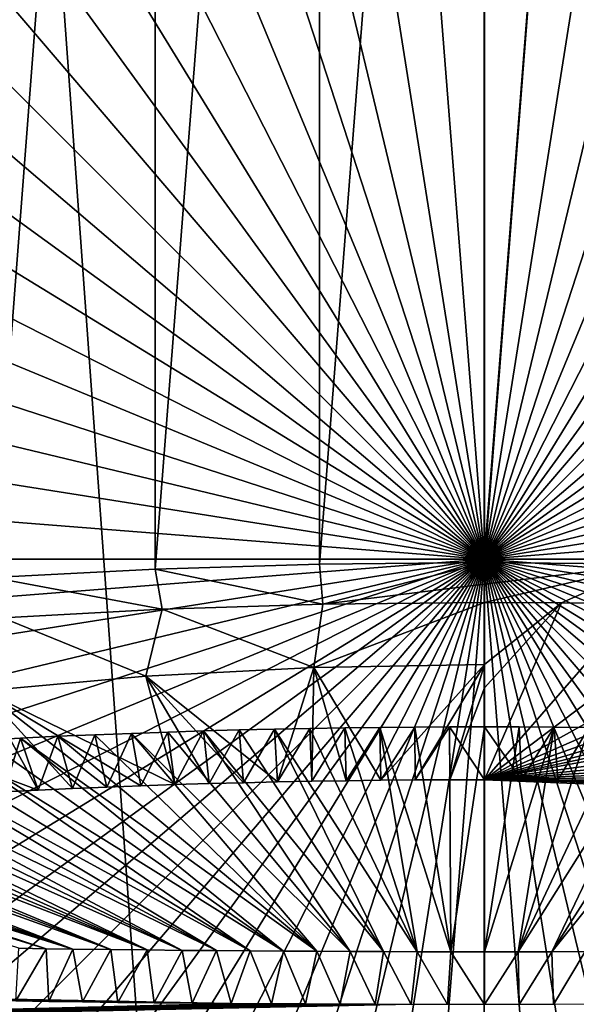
# Model space of a CAD drawing. Header units: millimetres. Extents: x -24 to 24, y 0 to 188.
# Tile 360 of 460: x -0.84 to 0.17, y 156.39 to 158.18. Entities that reach past the tile are written whole.
import ezdxf

# ---------------------------------------------------------------- set-up
doc = ezdxf.new("R2010")
doc.units = ezdxf.units.MM
doc.header["$LTSCALE"] = 58.620611
for name, color, linetype in [('135', 7, 'CONTINUOUS'), ('136', 7, 'CONTINUOUS'), ('169', 7, 'CONTINUOUS'), ('173', 7, 'CONTINUOUS'), ('402', 7, 'CONTINUOUS'), ('500', 7, 'CONTINUOUS'), ('501', 7, 'CONTINUOUS'), ('502', 7, 'CONTINUOUS'), ('503', 7, 'CONTINUOUS'), ('505', 7, 'CONTINUOUS'), ('512', 7, 'CONTINUOUS'), ('513', 7, 'CONTINUOUS'), ('75', 7, 'CONTINUOUS'), ('76', 7, 'CONTINUOUS')]:
    doc.layers.add(name, color=color, linetype=linetype)

msp = doc.modelspace()

# ---------------------------------------------------------------- linework, layer by layer
at = {"layer": '135', "color": 7, "linetype": 'CONTINUOUS'}
for points in [[(-0.2398, 160.2467, 24.1559), (-0.4781, 160.2185, 24.1559), (0, 157.2, 24.25), (-0.2398, 160.2467, 24.1559)], [(0, 158.7288, 24.2265), (-0.2398, 160.2467, 24.1559), (0, 157.2, 24.25), (0, 158.7288, 24.2265)], [(-0.4781, 160.2185, 24.1559), (-0.7134, 160.1717, 24.1559), (0, 157.2, 24.25), (-0.4781, 160.2185, 24.1559)], [(-0.7134, 160.1717, 24.1559), (-0.9444, 160.1066, 24.1559), (0, 157.2, 24.25), (-0.7134, 160.1717, 24.1559)], [(-0.9444, 160.1066, 24.1559), (-1.1695, 160.0235, 24.1559), (0, 157.2, 24.25), (-0.9444, 160.1066, 24.1559)], [(-1.1695, 160.0235, 24.1559), (-1.3875, 159.9231, 24.1559), (0, 157.2, 24.25), (-1.1695, 160.0235, 24.1559)], [(-1.3875, 159.9231, 24.1559), (-1.5968, 159.8058, 24.1559), (0, 157.2, 24.25), (-1.3875, 159.9231, 24.1559)], [(-1.5968, 159.8058, 24.1559), (-1.7964, 159.6725, 24.1559), (0, 157.2, 24.25), (-1.5968, 159.8058, 24.1559)], [(-1.7964, 159.6725, 24.1559), (-1.9848, 159.5239, 24.1559), (0, 157.2, 24.25), (-1.7964, 159.6725, 24.1559)], [(-1.9848, 159.5239, 24.1559), (-2.161, 159.361, 24.1559), (0, 157.2, 24.25), (-1.9848, 159.5239, 24.1559)], [(-2.161, 159.361, 24.1559), (-2.3239, 159.1848, 24.1559), (0, 157.2, 24.25), (-2.161, 159.361, 24.1559)], [(-2.3239, 159.1848, 24.1559), (-2.4725, 158.9964, 24.1559), (0, 157.2, 24.25), (-2.3239, 159.1848, 24.1559)], [(-2.4725, 158.9964, 24.1559), (-2.6058, 158.7968, 24.1559), (0, 157.2, 24.25), (-2.4725, 158.9964, 24.1559)], [(-2.6058, 158.7968, 24.1559), (-2.7231, 158.5875, 24.1559), (0, 157.2, 24.25), (-2.6058, 158.7968, 24.1559)], [(-2.7231, 158.5875, 24.1559), (-2.8235, 158.3695, 24.1559), (0, 157.2, 24.25), (-2.7231, 158.5875, 24.1559)], [(-2.8235, 158.3695, 24.1559), (-2.9066, 158.1444, 24.1559), (0, 157.2, 24.25), (-2.8235, 158.3695, 24.1559)], [(-2.9066, 158.1444, 24.1559), (-2.9717, 157.9134, 24.1559), (0, 157.2, 24.25), (-2.9066, 158.1444, 24.1559)], [(-2.9717, 157.9134, 24.1559), (-3.0185, 157.6781, 24.1559), (0, 157.2, 24.25), (-2.9717, 157.9134, 24.1559)], [(-3.0185, 157.6781, 24.1559), (-3.0467, 157.4398, 24.1559), (0, 157.2, 24.25), (-3.0185, 157.6781, 24.1559)], [(-3.0467, 157.4398, 24.1559), (-3.0562, 157.2, 24.1559), (0, 157.2, 24.25), (-3.0467, 157.4398, 24.1559)], [(-3.0562, 157.2, 24.1559), (-3.0467, 156.9602, 24.1559), (0, 157.2, 24.25), (-3.0562, 157.2, 24.1559)], [(-3.0467, 156.9602, 24.1559), (-3.0185, 156.7219, 24.1559), (0, 157.2, 24.25), (-3.0467, 156.9602, 24.1559)], [(-3.0185, 156.7219, 24.1559), (-2.9717, 156.4866, 24.1559), (0, 157.2, 24.25), (-3.0185, 156.7219, 24.1559)], [(-2.9717, 156.4866, 24.1559), (-2.9066, 156.2556, 24.1559), (0, 157.2, 24.25), (-2.9717, 156.4866, 24.1559)], [(-2.9066, 156.2556, 24.1559), (-2.8235, 156.0305, 24.1559), (0, 157.2, 24.25), (-2.9066, 156.2556, 24.1559)], [(-2.8235, 156.0305, 24.1559), (-2.7231, 155.8125, 24.1559), (0, 157.2, 24.25), (-2.8235, 156.0305, 24.1559)], [(-2.7231, 155.8125, 24.1559), (-2.6058, 155.6032, 24.1559), (0, 157.2, 24.25), (-2.7231, 155.8125, 24.1559)], [(-2.6058, 155.6032, 24.1559), (-2.4725, 155.4036, 24.1559), (0, 157.2, 24.25), (-2.6058, 155.6032, 24.1559)], [(-2.4725, 155.4036, 24.1559), (-2.3239, 155.2152, 24.1559), (0, 157.2, 24.25), (-2.4725, 155.4036, 24.1559)], [(-2.3239, 155.2152, 24.1559), (-2.161, 155.039, 24.1559), (0, 157.2, 24.25), (-2.3239, 155.2152, 24.1559)], [(-2.161, 155.039, 24.1559), (-1.9848, 154.8761, 24.1559), (0, 157.2, 24.25), (-2.161, 155.039, 24.1559)], [(-1.9848, 154.8761, 24.1559), (-1.7964, 154.7275, 24.1559), (0, 157.2, 24.25), (-1.9848, 154.8761, 24.1559)], [(-1.7964, 154.7275, 24.1559), (-1.5968, 154.5942, 24.1559), (0, 157.2, 24.25), (-1.7964, 154.7275, 24.1559)], [(-1.5968, 154.5942, 24.1559), (-1.3875, 154.4769, 24.1559), (0, 157.2, 24.25), (-1.5968, 154.5942, 24.1559)], [(-1.3875, 154.4769, 24.1559), (-1.1695, 154.3765, 24.1559), (0, 157.2, 24.25), (-1.3875, 154.4769, 24.1559)], [(-1.1695, 154.3765, 24.1559), (-0.9444, 154.2934, 24.1559), (0, 157.2, 24.25), (-1.1695, 154.3765, 24.1559)], [(-0.9444, 154.2934, 24.1559), (-0.7134, 154.2283, 24.1559), (0, 157.2, 24.25), (-0.9444, 154.2934, 24.1559)], [(-0.7134, 154.2283, 24.1559), (-0.4781, 154.1815, 24.1559), (0, 157.2, 24.25), (-0.7134, 154.2283, 24.1559)], [(-0.4781, 154.1815, 24.1559), (-0.2398, 154.1533, 24.1559), (0, 157.2, 24.25), (-0.4781, 154.1815, 24.1559)], [(-0.2398, 154.1533, 24.1559), (0, 154.1438, 24.1559), (0, 157.2, 24.25), (-0.2398, 154.1533, 24.1559)], [(0, 157.2, 24.25), (0, 154.1438, 24.1559), (0, 155.6712, 24.2265), (0, 157.2, 24.25)]]:
    msp.add_3dface(points, dxfattribs=at)
at = {"layer": '136', "color": 7, "linetype": 'CONTINUOUS'}
for points in [[(0, 160.2562, 24.1559), (0, 158.7288, 24.2265), (0, 157.2, 24.25), (0, 160.2562, 24.1559)], [(0, 160.2562, 24.1559), (0, 157.2, 24.25), (0.2398, 160.2467, 24.1559), (0, 160.2562, 24.1559)], [(0.2398, 160.2467, 24.1559), (0, 157.2, 24.25), (0.4781, 160.2185, 24.1559), (0.2398, 160.2467, 24.1559)], [(0.4781, 160.2185, 24.1559), (0, 157.2, 24.25), (0.7134, 160.1717, 24.1559), (0.4781, 160.2185, 24.1559)], [(0.7134, 160.1717, 24.1559), (0, 157.2, 24.25), (0.9444, 160.1066, 24.1559), (0.7134, 160.1717, 24.1559)], [(0.9444, 160.1066, 24.1559), (0, 157.2, 24.25), (1.1695, 160.0235, 24.1559), (0.9444, 160.1066, 24.1559)], [(1.1695, 160.0235, 24.1559), (0, 157.2, 24.25), (1.3875, 159.9231, 24.1559), (1.1695, 160.0235, 24.1559)], [(1.3875, 159.9231, 24.1559), (0, 157.2, 24.25), (1.5968, 159.8058, 24.1559), (1.3875, 159.9231, 24.1559)], [(1.5968, 159.8058, 24.1559), (0, 157.2, 24.25), (1.7964, 159.6725, 24.1559), (1.5968, 159.8058, 24.1559)], [(1.7964, 159.6725, 24.1559), (0, 157.2, 24.25), (1.9848, 159.5239, 24.1559), (1.7964, 159.6725, 24.1559)], [(1.9848, 159.5239, 24.1559), (0, 157.2, 24.25), (2.161, 159.361, 24.1559), (1.9848, 159.5239, 24.1559)], [(2.161, 159.361, 24.1559), (0, 157.2, 24.25), (2.3239, 159.1848, 24.1559), (2.161, 159.361, 24.1559)], [(2.3239, 159.1848, 24.1559), (0, 157.2, 24.25), (2.4725, 158.9964, 24.1559), (2.3239, 159.1848, 24.1559)], [(2.4725, 158.9964, 24.1559), (0, 157.2, 24.25), (2.6058, 158.7968, 24.1559), (2.4725, 158.9964, 24.1559)], [(2.6058, 158.7968, 24.1559), (0, 157.2, 24.25), (2.7231, 158.5875, 24.1559), (2.6058, 158.7968, 24.1559)], [(2.7231, 158.5875, 24.1559), (0, 157.2, 24.25), (2.8235, 158.3695, 24.1559), (2.7231, 158.5875, 24.1559)], [(2.8235, 158.3695, 24.1559), (0, 157.2, 24.25), (2.9066, 158.1444, 24.1559), (2.8235, 158.3695, 24.1559)], [(2.9066, 158.1444, 24.1559), (0, 157.2, 24.25), (2.9717, 157.9134, 24.1559), (2.9066, 158.1444, 24.1559)], [(2.9717, 157.9134, 24.1559), (0, 157.2, 24.25), (3.0185, 157.6781, 24.1559), (2.9717, 157.9134, 24.1559)], [(3.0185, 157.6781, 24.1559), (0, 157.2, 24.25), (3.0467, 157.4398, 24.1559), (3.0185, 157.6781, 24.1559)], [(3.0467, 157.4398, 24.1559), (0, 157.2, 24.25), (3.0562, 157.2, 24.1559), (3.0467, 157.4398, 24.1559)], [(0, 157.2, 24.25), (0, 155.6712, 24.2265), (0.2398, 154.1533, 24.1559), (0, 157.2, 24.25)], [(3.0562, 157.2, 24.1559), (0, 157.2, 24.25), (3.0467, 156.9602, 24.1559), (3.0562, 157.2, 24.1559)], [(3.0467, 156.9602, 24.1559), (0, 157.2, 24.25), (3.0185, 156.7219, 24.1559), (3.0467, 156.9602, 24.1559)], [(3.0185, 156.7219, 24.1559), (0, 157.2, 24.25), (2.9717, 156.4866, 24.1559), (3.0185, 156.7219, 24.1559)], [(2.9717, 156.4866, 24.1559), (0, 157.2, 24.25), (2.9066, 156.2556, 24.1559), (2.9717, 156.4866, 24.1559)], [(2.9066, 156.2556, 24.1559), (0, 157.2, 24.25), (2.8235, 156.0305, 24.1559), (2.9066, 156.2556, 24.1559)], [(2.8235, 156.0305, 24.1559), (0, 157.2, 24.25), (2.7231, 155.8125, 24.1559), (2.8235, 156.0305, 24.1559)], [(2.7231, 155.8125, 24.1559), (0, 157.2, 24.25), (2.6058, 155.6032, 24.1559), (2.7231, 155.8125, 24.1559)], [(2.6058, 155.6032, 24.1559), (0, 157.2, 24.25), (2.4725, 155.4036, 24.1559), (2.6058, 155.6032, 24.1559)], [(2.4725, 155.4036, 24.1559), (0, 157.2, 24.25), (2.3239, 155.2152, 24.1559), (2.4725, 155.4036, 24.1559)], [(2.3239, 155.2152, 24.1559), (0, 157.2, 24.25), (2.161, 155.039, 24.1559), (2.3239, 155.2152, 24.1559)], [(2.161, 155.039, 24.1559), (0, 157.2, 24.25), (1.9848, 154.8761, 24.1559), (2.161, 155.039, 24.1559)], [(1.9848, 154.8761, 24.1559), (0, 157.2, 24.25), (1.7964, 154.7275, 24.1559), (1.9848, 154.8761, 24.1559)], [(1.7964, 154.7275, 24.1559), (0, 157.2, 24.25), (1.5968, 154.5942, 24.1559), (1.7964, 154.7275, 24.1559)], [(1.5968, 154.5942, 24.1559), (0, 157.2, 24.25), (1.3875, 154.4769, 24.1559), (1.5968, 154.5942, 24.1559)], [(1.3875, 154.4769, 24.1559), (0, 157.2, 24.25), (1.1695, 154.3765, 24.1559), (1.3875, 154.4769, 24.1559)], [(1.1695, 154.3765, 24.1559), (0, 157.2, 24.25), (0.9444, 154.2934, 24.1559), (1.1695, 154.3765, 24.1559)], [(0.9444, 154.2934, 24.1559), (0, 157.2, 24.25), (0.7134, 154.2283, 24.1559), (0.9444, 154.2934, 24.1559)], [(0.7134, 154.2283, 24.1559), (0, 157.2, 24.25), (0.4781, 154.1815, 24.1559), (0.7134, 154.2283, 24.1559)], [(0.4781, 154.1815, 24.1559), (0, 157.2, 24.25), (0.2398, 154.1533, 24.1559), (0.4781, 154.1815, 24.1559)]]:
    msp.add_3dface(points, dxfattribs=at)
at = {"layer": '169', "color": 7, "linetype": 'CONTINUOUS'}
for points in [[(0, 147.642, 255.5309), (2.2148, 147.6112, 255.4333), (0, 178.708, 246.0331), (0, 147.642, 255.5309)], [(0, 178.708, 246.0331), (2.2148, 147.6112, 255.4333), (2.2341, 178.675, 245.9355), (0, 178.708, 246.0331)]]:
    msp.add_3dface(points, dxfattribs=at)
at = {"layer": '173', "color": 7, "linetype": 'CONTINUOUS'}
for points in [[(0, 147.642, 255.5309), (0, 178.708, 246.0331), (-2.2342, 178.675, 245.9355), (0, 147.642, 255.5309)], [(-2.2148, 147.6112, 255.4333), (0, 147.642, 255.5309), (-2.2342, 178.675, 245.9355), (-2.2148, 147.6112, 255.4333)]]:
    msp.add_3dface(points, dxfattribs=at)
at = {"layer": '402', "color": 7, "linetype": 'CONTINUOUS'}
for points in [[(-0.8891, 161.0225, 182.0643), (-0.5949, 161.0075, 182.0162), (-0.889, 157.1665, 169.8348), (-0.8891, 161.0225, 182.0643)], [(-0.889, 157.1665, 169.8348), (-0.5949, 161.0075, 182.0162), (-0.5948, 157.1818, 169.8827), (-0.889, 157.1665, 169.8348)], [(-0.5949, 161.0075, 182.0162), (-0.2977, 160.9985, 181.9873), (-0.5948, 157.1818, 169.8827), (-0.5949, 161.0075, 182.0162)], [(-0.5948, 157.1818, 169.8827), (-0.2977, 160.9985, 181.9873), (-0.2975, 157.191, 169.9116), (-0.5948, 157.1818, 169.8827)], [(-0.2977, 160.9985, 181.9873), (0.0004, 160.9954, 181.9776), (-0.2975, 157.191, 169.9116), (-0.2977, 160.9985, 181.9873)], [(0.0004, 160.9954, 181.9776), (0.0005, 157.1941, 169.9212), (-0.2975, 157.191, 169.9116), (0.0004, 160.9954, 181.9776)], [(0.0004, 160.9954, 181.9776), (0.2985, 160.9984, 181.9873), (0.0005, 157.1941, 169.9212), (0.0004, 160.9954, 181.9776)], [(0.0005, 157.1941, 169.9212), (0.2985, 160.9984, 181.9873), (0.2986, 157.1909, 169.9116), (0.0005, 157.1941, 169.9212)]]:
    msp.add_3dface(points, dxfattribs=at)
at = {"layer": '500', "color": 7, "linetype": 'CONTINUOUS'}
for points in [[(-0.5948, 157.1818, 169.8827), (-0.2975, 157.191, 169.9116), (-0.2914, 157.1186, 169.6373), (-0.5948, 157.1818, 169.8827)], [(-0.2975, 157.191, 169.9116), (0.0005, 157.1941, 169.9212), (-0.2914, 157.1186, 169.6373), (-0.2975, 157.191, 169.9116)], [(-0.2914, 157.1186, 169.6373), (0.0005, 157.1941, 169.9212), (0.0005, 157.1546, 169.7851), (-0.2914, 157.1186, 169.6373)], [(-0.889, 157.1665, 169.8348), (-0.5948, 157.1818, 169.8827), (-0.5823, 157.1092, 169.6078), (-0.889, 157.1665, 169.8348)], [(-0.5823, 157.1092, 169.6078), (-0.5948, 157.1818, 169.8827), (-0.2914, 157.1186, 169.6373), (-0.5823, 157.1092, 169.6078)], [(-0.8702, 157.0936, 169.5589), (-0.889, 157.1665, 169.8348), (-0.5823, 157.1092, 169.6078), (-0.8702, 157.0936, 169.5589)], [(0.0005, 157.1217, 169.6472), (-0.2914, 157.1186, 169.6373), (0.0005, 157.1546, 169.7851), (0.0005, 157.1217, 169.6472)]]:
    msp.add_3dface(points, dxfattribs=at)
at = {"layer": '501', "color": 7, "linetype": 'CONTINUOUS'}
for points in [[(0.0005, 157.1941, 169.9212), (0.2986, 157.1909, 169.9116), (0.0005, 157.1546, 169.7851), (0.0005, 157.1941, 169.9212)], [(0.2986, 157.1909, 169.9116), (0.0005, 157.1217, 169.6472), (0.0005, 157.1546, 169.7851), (0.2986, 157.1909, 169.9116)], [(0.0005, 157.1217, 169.6472), (0.2986, 157.1909, 169.9116), (0.1402, 157.121, 169.645), (0.0005, 157.1217, 169.6472)], [(0.1402, 157.121, 169.645), (0.2986, 157.1909, 169.9116), (0.2789, 157.1188, 169.6383), (0.1402, 157.121, 169.645)]]:
    msp.add_3dface(points, dxfattribs=at)
at = {"layer": '502', "color": 7, "linetype": 'CONTINUOUS'}
for points in [[(0.0005, 157.1217, 169.6472), (0.1402, 157.121, 169.645), (0.0005, 157.0095, 169.1386), (0.0005, 157.1217, 169.6472)], [(0.1402, 157.121, 169.645), (0.2789, 157.1188, 169.6383), (0.0005, 156.8008, 168.2635), (0.1402, 157.121, 169.645)], [(0.1402, 157.121, 169.645), (0.0005, 156.8008, 168.2635), (0.0005, 156.9671, 168.954), (0.1402, 157.121, 169.645)], [(0.0005, 157.0095, 169.1386), (0.1402, 157.121, 169.645), (0.0005, 156.9671, 168.954), (0.0005, 157.0095, 169.1386)], [(0.2789, 157.1188, 169.6383), (0.4177, 157.1152, 169.6271), (0.0005, 156.8008, 168.2635), (0.2789, 157.1188, 169.6383)], [(0.4177, 157.1152, 169.6271), (0.556, 157.1102, 169.6115), (0.0005, 156.8008, 168.2635), (0.4177, 157.1152, 169.6271)], [(0.556, 157.1102, 169.6115), (0.6938, 157.1037, 169.5915), (0.0005, 156.8008, 168.2635), (0.556, 157.1102, 169.6115)], [(0.6938, 157.1037, 169.5915), (0.8311, 157.0959, 169.567), (0.0005, 156.8008, 168.2635), (0.6938, 157.1037, 169.5915)], [(0.8311, 157.0959, 169.567), (0.9674, 157.0866, 169.5381), (0.0005, 156.8008, 168.2635), (0.8311, 157.0959, 169.567)], [(0.9674, 157.0866, 169.5381), (1.1026, 157.0759, 169.5048), (0.0005, 156.8008, 168.2635), (0.9674, 157.0866, 169.5381)], [(1.1026, 157.0759, 169.5048), (1.2364, 157.0639, 169.4672), (0.0005, 156.8008, 168.2635), (1.1026, 157.0759, 169.5048)], [(1.2364, 157.0639, 169.4672), (1.3685, 157.0504, 169.4254), (0.0005, 156.8008, 168.2635), (1.2364, 157.0639, 169.4672)], [(1.3685, 157.0504, 169.4254), (1.6271, 157.0197, 169.3294), (0.0005, 156.8008, 168.2635), (1.3685, 157.0504, 169.4254)], [(1.6271, 157.0197, 169.3294), (1.8773, 156.9838, 169.2173), (0.0005, 156.8008, 168.2635), (1.6271, 157.0197, 169.3294)], [(1.8773, 156.9838, 169.2173), (2.1183, 156.943, 169.0897), (0.0005, 156.8008, 168.2635), (1.8773, 156.9838, 169.2173)], [(2.1183, 156.943, 169.0897), (2.3489, 156.8975, 168.9474), (0.0005, 156.8008, 168.2635), (2.1183, 156.943, 169.0897)], [(2.3489, 156.8975, 168.9474), (2.568, 156.8475, 168.7911), (0.0005, 156.8008, 168.2635), (2.3489, 156.8975, 168.9474)], [(2.568, 156.8475, 168.7911), (2.7748, 156.7933, 168.6214), (0.0005, 156.8008, 168.2635), (2.568, 156.8475, 168.7911)], [(2.7748, 156.7933, 168.6214), (2.9686, 156.7352, 168.4392), (0.0005, 156.8008, 168.2635), (2.7748, 156.7933, 168.6214)], [(2.9686, 156.7352, 168.4392), (3.1483, 156.6734, 168.2454), (0.0005, 156.8008, 168.2635), (2.9686, 156.7352, 168.4392)], [(0.0005, 156.8008, 168.2635), (3.1483, 156.6734, 168.2454), (0.0677, 156.8006, 168.2632), (0.0005, 156.8008, 168.2635)], [(0.0677, 156.8006, 168.2632), (3.1483, 156.6734, 168.2454), (0.1337, 156.8002, 168.2624), (0.0677, 156.8006, 168.2632)], [(0.1337, 156.8002, 168.2624), (3.1483, 156.6734, 168.2454), (0.1986, 156.7996, 168.261), (0.1337, 156.8002, 168.2624)]]:
    msp.add_3dface(points, dxfattribs=at)
at = {"layer": '503', "color": 7, "linetype": 'CONTINUOUS'}
for points in [[(-0.5823, 157.1092, 169.6078), (-0.2914, 157.1186, 169.6373), (-0.3082, 157.0041, 169.1199), (-0.5823, 157.1092, 169.6078)], [(-0.2914, 157.1186, 169.6373), (0.0005, 157.1217, 169.6472), (-0.3082, 157.0041, 169.1199), (-0.2914, 157.1186, 169.6373)], [(0.0005, 157.1217, 169.6472), (0.0005, 157.0095, 169.1386), (-0.3082, 157.0041, 169.1199), (0.0005, 157.1217, 169.6472)], [(-0.8702, 157.0936, 169.5589), (-0.5823, 157.1092, 169.6078), (-0.612, 156.988, 169.0641), (-0.8702, 157.0936, 169.5589)], [(-0.5823, 157.1092, 169.6078), (-0.3082, 157.0041, 169.1199), (-0.612, 156.988, 169.0641), (-0.5823, 157.1092, 169.6078)], [(-0.8702, 157.0936, 169.5589), (-0.612, 156.988, 169.0641), (-0.9062, 156.9614, 168.9721), (-0.8702, 157.0936, 169.5589)], [(-0.612, 156.988, 169.0641), (-0.3082, 157.0041, 169.1199), (-0.3735, 156.7968, 168.2545), (-0.612, 156.988, 169.0641)], [(-0.3735, 156.7968, 168.2545), (-0.3082, 157.0041, 169.1199), (-0.3114, 156.798, 168.2572), (-0.3735, 156.7968, 168.2545)], [(-0.3114, 156.798, 168.2572), (-0.3082, 157.0041, 169.1199), (-0.2493, 156.799, 168.2595), (-0.3114, 156.798, 168.2572)], [(-0.3082, 157.0041, 169.1199), (0.0005, 157.0095, 169.1386), (-0.187, 156.7998, 168.2612), (-0.3082, 157.0041, 169.1199)], [(-0.2493, 156.799, 168.2595), (-0.3082, 157.0041, 169.1199), (-0.187, 156.7998, 168.2612), (-0.2493, 156.799, 168.2595)], [(-0.187, 156.7998, 168.2612), (0.0005, 157.0095, 169.1386), (-0.1247, 156.8003, 168.2625), (-0.187, 156.7998, 168.2612)], [(-0.1247, 156.8003, 168.2625), (0.0005, 157.0095, 169.1386), (-0.0622, 156.8007, 168.2633), (-0.1247, 156.8003, 168.2625)], [(0.0005, 157.0095, 169.1386), (0.0005, 156.9671, 168.954), (-0.0622, 156.8007, 168.2633), (0.0005, 157.0095, 169.1386)], [(-0.9062, 156.9614, 168.9721), (-0.612, 156.988, 169.0641), (-0.5591, 156.7919, 168.2431), (-0.9062, 156.9614, 168.9721)], [(-0.5591, 156.7919, 168.2431), (-0.612, 156.988, 169.0641), (-0.4973, 156.7938, 168.2474), (-0.5591, 156.7919, 168.2431)], [(-0.4973, 156.7938, 168.2474), (-0.612, 156.988, 169.0641), (-0.4354, 156.7954, 168.2512), (-0.4973, 156.7938, 168.2474)], [(-0.4354, 156.7954, 168.2512), (-0.612, 156.988, 169.0641), (-0.3735, 156.7968, 168.2545), (-0.4354, 156.7954, 168.2512)], [(-1.186, 156.9247, 168.8455), (-0.9062, 156.9614, 168.9721), (-0.8064, 156.782, 168.2203), (-1.186, 156.9247, 168.8455)], [(-0.8064, 156.782, 168.2203), (-0.9062, 156.9614, 168.9721), (-0.7445, 156.7849, 168.2269), (-0.8064, 156.782, 168.2203)], [(-0.7445, 156.7849, 168.2269), (-0.9062, 156.9614, 168.9721), (-0.6826, 156.7874, 168.2329), (-0.7445, 156.7849, 168.2269)], [(-0.6826, 156.7874, 168.2329), (-0.9062, 156.9614, 168.9721), (-0.6208, 156.7898, 168.2382), (-0.6826, 156.7874, 168.2329)], [(-0.6208, 156.7898, 168.2382), (-0.9062, 156.9614, 168.9721), (-0.5591, 156.7919, 168.2431), (-0.6208, 156.7898, 168.2382)], [(0.0005, 156.9671, 168.954), (0.0005, 156.8008, 168.2635), (-0.0622, 156.8007, 168.2633), (0.0005, 156.9671, 168.954)], [(-0.8688, 156.779, 168.2131), (-1.186, 156.9247, 168.8455), (-0.8064, 156.782, 168.2203), (-0.8688, 156.779, 168.2131)], [(-2.4581, 156.3445, 166.8439), (-2.4274, 156.4345, 167.1545), (-0.4573, 156.3958, 166.771), (-2.4581, 156.3445, 166.8439)], [(-0.4573, 156.3958, 166.771), (-2.4274, 156.4345, 167.1545), (-0.5282, 156.3964, 166.776), (-0.4573, 156.3958, 166.771)], [(-0.5282, 156.3964, 166.776), (-2.4274, 156.4345, 167.1545), (-0.5968, 156.397, 166.7816), (-0.5282, 156.3964, 166.776)], [(-0.5968, 156.397, 166.7816), (-2.4274, 156.4345, 167.1545), (-0.6627, 156.3978, 166.7877), (-0.5968, 156.397, 166.7816)], [(-0.6627, 156.3978, 166.7877), (-2.4274, 156.4345, 167.1545), (-0.7262, 156.3986, 166.7942), (-0.6627, 156.3978, 166.7877)], [(-0.7262, 156.3986, 166.7942), (-2.4274, 156.4345, 167.1545), (-0.7874, 156.3994, 166.8011), (-0.7262, 156.3986, 166.7942)], [(-0.7874, 156.3994, 166.8011), (-2.4274, 156.4345, 167.1545), (-0.8468, 156.4003, 166.8084), (-0.7874, 156.3994, 166.8011)], [(-0.3845, 156.3953, 166.7666), (-2.4581, 156.3445, 166.8439), (-0.4573, 156.3958, 166.771), (-0.3845, 156.3953, 166.7666)], [(-0.3229, 156.3949, 166.7635), (-2.4581, 156.3445, 166.8439), (-0.3845, 156.3953, 166.7666), (-0.3229, 156.3949, 166.7635)], [(-0.2604, 156.3946, 166.7609), (-2.4581, 156.3445, 166.8439), (-0.3229, 156.3949, 166.7635), (-0.2604, 156.3946, 166.7609)], [(-0.1968, 156.3943, 166.7588), (-2.4581, 156.3445, 166.8439), (-0.2604, 156.3946, 166.7609), (-0.1968, 156.3943, 166.7588)], [(-0.1321, 156.3942, 166.7573), (-2.4581, 156.3445, 166.8439), (-0.1968, 156.3943, 166.7588), (-0.1321, 156.3942, 166.7573)]]:
    msp.add_3dface(points, dxfattribs=at)
at = {"layer": '505', "color": 7, "linetype": 'CONTINUOUS'}
for points in [[(-0.5722, 156.887, 168.212), (-0.2423, 156.4899, 166.7301), (-0.6376, 156.8847, 168.2067), (-0.5722, 156.887, 168.212)], [(-0.5074, 156.889, 168.2166), (-0.2423, 156.4899, 166.7301), (-0.5722, 156.887, 168.212), (-0.5074, 156.889, 168.2166)], [(-0.4431, 156.8908, 168.2206), (-0.1819, 156.4897, 166.7283), (-0.5074, 156.889, 168.2166), (-0.4431, 156.8908, 168.2206)], [(-0.1819, 156.4897, 166.7283), (-0.2423, 156.4899, 166.7301), (-0.5074, 156.889, 168.2166), (-0.1819, 156.4897, 166.7283)], [(-0.3791, 156.8923, 168.2241), (-0.1819, 156.4897, 166.7283), (-0.4431, 156.8908, 168.2206), (-0.3791, 156.8923, 168.2241)], [(-0.3154, 156.8935, 168.2269), (-0.1213, 156.4895, 166.727), (-0.3791, 156.8923, 168.2241), (-0.3154, 156.8935, 168.2269)], [(-0.1213, 156.4895, 166.727), (-0.1819, 156.4897, 166.7283), (-0.3791, 156.8923, 168.2241), (-0.1213, 156.4895, 166.727)], [(-0.252, 156.8945, 168.2293), (-0.1213, 156.4895, 166.727), (-0.3154, 156.8935, 168.2269), (-0.252, 156.8945, 168.2293)], [(-0.1887, 156.8953, 168.2311), (-0.1213, 156.4895, 166.727), (-0.252, 156.8945, 168.2293), (-0.1887, 156.8953, 168.2311)], [(-0.1255, 156.8959, 168.2324), (-0.0604, 156.4894, 166.7262), (-0.1887, 156.8953, 168.2311), (-0.1255, 156.8959, 168.2324)], [(-0.0604, 156.4894, 166.7262), (-0.1213, 156.4895, 166.727), (-0.1887, 156.8953, 168.2311), (-0.0604, 156.4894, 166.7262)], [(-0.0625, 156.8962, 168.2331), (-0.0604, 156.4894, 166.7262), (-0.1255, 156.8959, 168.2324), (-0.0625, 156.8962, 168.2331)], [(0.0005, 156.8963, 168.2334), (-0.0604, 156.4894, 166.7262), (-0.0625, 156.8962, 168.2331), (0.0005, 156.8963, 168.2334)], [(0.0006, 156.4894, 166.726), (-0.0604, 156.4894, 166.7262), (0.0005, 156.8963, 168.2334), (0.0006, 156.4894, 166.726)], [(0.0635, 156.8962, 168.2331), (0.0006, 156.4894, 166.726), (0.0005, 156.8963, 168.2334), (0.0635, 156.8962, 168.2331)], [(0.1266, 156.8958, 168.2324), (0.0006, 156.4894, 166.726), (0.0635, 156.8962, 168.2331), (0.1266, 156.8958, 168.2324)], [(0.0616, 156.4894, 166.7263), (0.0006, 156.4894, 166.726), (0.1266, 156.8958, 168.2324), (0.0616, 156.4894, 166.7263)], [(0.1897, 156.8953, 168.2311), (0.0616, 156.4894, 166.7263), (0.1266, 156.8958, 168.2324), (0.1897, 156.8953, 168.2311)], [(0.253, 156.8945, 168.2293), (0.0616, 156.4894, 166.7263), (0.1897, 156.8953, 168.2311), (0.253, 156.8945, 168.2293)], [(0.3164, 156.8934, 168.227), (0.0616, 156.4894, 166.7263), (0.253, 156.8945, 168.2293), (0.3164, 156.8934, 168.227)], [(0.1225, 156.4895, 166.727), (0.0616, 156.4894, 166.7263), (0.3164, 156.8934, 168.227), (0.1225, 156.4895, 166.727)], [(0.3801, 156.8922, 168.2241), (0.1225, 156.4895, 166.727), (0.3164, 156.8934, 168.227), (0.3801, 156.8922, 168.2241)], [(0.4442, 156.8906, 168.2207), (0.1225, 156.4895, 166.727), (0.3801, 156.8922, 168.2241), (0.4442, 156.8906, 168.2207)], [(0.1831, 156.4896, 166.7283), (0.1225, 156.4895, 166.727), (0.4442, 156.8906, 168.2207), (0.1831, 156.4896, 166.7283)], [(-0.905, 156.8726, 168.1785), (-0.3626, 156.4905, 166.7353), (-0.972, 156.8689, 168.1698), (-0.905, 156.8726, 168.1785)], [(-0.8383, 156.8761, 168.1866), (-0.3626, 156.4905, 166.7353), (-0.905, 156.8726, 168.1785), (-0.8383, 156.8761, 168.1866)], [(-0.7712, 156.8793, 168.1941), (-0.3024, 156.4902, 166.7325), (-0.8383, 156.8761, 168.1866), (-0.7712, 156.8793, 168.1941)], [(-0.3024, 156.4902, 166.7325), (-0.3626, 156.4905, 166.7353), (-0.8383, 156.8761, 168.1866), (-0.3024, 156.4902, 166.7325)], [(-0.704, 156.8821, 168.2008), (-0.3024, 156.4902, 166.7325), (-0.7712, 156.8793, 168.1941), (-0.704, 156.8821, 168.2008)], [(-0.6376, 156.8847, 168.2067), (-0.3024, 156.4902, 166.7325), (-0.704, 156.8821, 168.2008), (-0.6376, 156.8847, 168.2067)], [(-0.2423, 156.4899, 166.7301), (-0.3024, 156.4902, 166.7325), (-0.6376, 156.8847, 168.2067), (-0.2423, 156.4899, 166.7301)], [(-1.2212, 156.8521, 168.1298), (-0.546, 156.4919, 166.7473), (-1.2778, 156.8476, 168.119), (-1.2212, 156.8521, 168.1298)], [(-1.1622, 156.8565, 168.1402), (-0.484, 156.4914, 166.7427), (-1.2212, 156.8521, 168.1298), (-1.1622, 156.8565, 168.1402)], [(-0.484, 156.4914, 166.7427), (-0.546, 156.4919, 166.7473), (-1.2212, 156.8521, 168.1298), (-0.484, 156.4914, 166.7427)], [(-1.1011, 156.8607, 168.1504), (-0.484, 156.4914, 166.7427), (-1.1622, 156.8565, 168.1402), (-1.1011, 156.8607, 168.1504)], [(-1.0378, 156.8649, 168.1604), (-0.423, 156.4909, 166.7387), (-1.1011, 156.8607, 168.1504), (-1.0378, 156.8649, 168.1604)], [(-0.423, 156.4909, 166.7387), (-0.484, 156.4914, 166.7427), (-1.1011, 156.8607, 168.1504), (-0.423, 156.4909, 166.7387)], [(-0.972, 156.8689, 168.1698), (-0.423, 156.4909, 166.7387), (-1.0378, 156.8649, 168.1604), (-0.972, 156.8689, 168.1698)], [(-0.3626, 156.4905, 166.7353), (-0.423, 156.4909, 166.7387), (-0.972, 156.8689, 168.1698), (-0.3626, 156.4905, 166.7353)], [(-1.4328, 156.834, 168.0857), (-0.6096, 156.4926, 166.7527), (-1.4805, 156.8294, 168.0742), (-1.4328, 156.834, 168.0857)], [(-1.3833, 156.8386, 168.097), (-0.6096, 156.4926, 166.7527), (-1.4328, 156.834, 168.0857), (-1.3833, 156.8386, 168.097)], [(-1.3318, 156.8431, 168.108), (-0.6096, 156.4926, 166.7527), (-1.3833, 156.8386, 168.097), (-1.3318, 156.8431, 168.108)], [(-1.2778, 156.8476, 168.119), (-0.546, 156.4919, 166.7473), (-1.3318, 156.8431, 168.108), (-1.2778, 156.8476, 168.119)], [(-0.546, 156.4919, 166.7473), (-0.6096, 156.4926, 166.7527), (-1.3318, 156.8431, 168.108), (-0.546, 156.4919, 166.7473)], [(-1.5809, 156.819, 168.0481), (-0.7441, 156.4942, 166.7661), (-1.6328, 156.8131, 168.0332), (-1.5809, 156.819, 168.0481)], [(-1.5262, 156.8248, 168.0627), (-0.6754, 156.4933, 166.7589), (-1.5809, 156.819, 168.0481), (-1.5262, 156.8248, 168.0627)], [(-0.6754, 156.4933, 166.7589), (-0.7441, 156.4942, 166.7661), (-1.5809, 156.819, 168.0481), (-0.6754, 156.4933, 166.7589)], [(-1.4805, 156.8294, 168.0742), (-0.6754, 156.4933, 166.7589), (-1.5262, 156.8248, 168.0627), (-1.4805, 156.8294, 168.0742)], [(-0.6096, 156.4926, 166.7527), (-0.6754, 156.4933, 166.7589), (-1.4805, 156.8294, 168.0742), (-0.6096, 156.4926, 166.7527)], [(-1.7286, 156.8016, 168.0034), (-0.7919, 156.4949, 166.7715), (-1.7728, 156.7958, 167.9883), (-1.7286, 156.8016, 168.0034)], [(-1.6819, 156.8073, 168.0184), (-0.7441, 156.4942, 166.7661), (-1.7286, 156.8016, 168.0034), (-1.6819, 156.8073, 168.0184)], [(-0.7441, 156.4942, 166.7661), (-0.7919, 156.4949, 166.7715), (-1.7286, 156.8016, 168.0034), (-0.7441, 156.4942, 166.7661)], [(-1.6328, 156.8131, 168.0332), (-0.7441, 156.4942, 166.7661), (-1.6819, 156.8073, 168.0184), (-1.6328, 156.8131, 168.0332)], [(-0.7919, 156.4949, 166.7715), (-0.8416, 156.4957, 166.7776), (-1.7728, 156.7958, 167.9883), (-0.7919, 156.4949, 166.7715)]]:
    msp.add_3dface(points, dxfattribs=at)
at = {"layer": '512', "color": 7, "linetype": 'CONTINUOUS'}
for points in [[(-0.6208, 156.7898, 168.2382), (-0.5722, 156.887, 168.212), (-0.6376, 156.8847, 168.2067), (-0.6208, 156.7898, 168.2382)], [(-0.6208, 156.7898, 168.2382), (-0.5591, 156.7919, 168.2431), (-0.5722, 156.887, 168.212), (-0.6208, 156.7898, 168.2382)], [(-0.5591, 156.7919, 168.2431), (-0.5074, 156.889, 168.2166), (-0.5722, 156.887, 168.212), (-0.5591, 156.7919, 168.2431)], [(-0.5591, 156.7919, 168.2431), (-0.4973, 156.7938, 168.2474), (-0.5074, 156.889, 168.2166), (-0.5591, 156.7919, 168.2431)], [(-0.4973, 156.7938, 168.2474), (-0.4431, 156.8908, 168.2206), (-0.5074, 156.889, 168.2166), (-0.4973, 156.7938, 168.2474)], [(-0.4973, 156.7938, 168.2474), (-0.4354, 156.7954, 168.2512), (-0.4431, 156.8908, 168.2206), (-0.4973, 156.7938, 168.2474)], [(-0.4354, 156.7954, 168.2512), (-0.3791, 156.8923, 168.2241), (-0.4431, 156.8908, 168.2206), (-0.4354, 156.7954, 168.2512)], [(-0.4354, 156.7954, 168.2512), (-0.3735, 156.7968, 168.2545), (-0.3791, 156.8923, 168.2241), (-0.4354, 156.7954, 168.2512)], [(-0.3735, 156.7968, 168.2545), (-0.3154, 156.8935, 168.2269), (-0.3791, 156.8923, 168.2241), (-0.3735, 156.7968, 168.2545)], [(-0.3735, 156.7968, 168.2545), (-0.3114, 156.798, 168.2572), (-0.3154, 156.8935, 168.2269), (-0.3735, 156.7968, 168.2545)], [(-0.3114, 156.798, 168.2572), (-0.252, 156.8945, 168.2293), (-0.3154, 156.8935, 168.2269), (-0.3114, 156.798, 168.2572)], [(-0.3114, 156.798, 168.2572), (-0.2493, 156.799, 168.2595), (-0.252, 156.8945, 168.2293), (-0.3114, 156.798, 168.2572)], [(-0.2493, 156.799, 168.2595), (-0.1887, 156.8953, 168.2311), (-0.252, 156.8945, 168.2293), (-0.2493, 156.799, 168.2595)], [(-0.2493, 156.799, 168.2595), (-0.187, 156.7998, 168.2612), (-0.1887, 156.8953, 168.2311), (-0.2493, 156.799, 168.2595)], [(-0.187, 156.7998, 168.2612), (-0.1255, 156.8959, 168.2324), (-0.1887, 156.8953, 168.2311), (-0.187, 156.7998, 168.2612)], [(-0.187, 156.7998, 168.2612), (-0.1247, 156.8003, 168.2625), (-0.1255, 156.8959, 168.2324), (-0.187, 156.7998, 168.2612)], [(-0.1247, 156.8003, 168.2625), (-0.0625, 156.8962, 168.2331), (-0.1255, 156.8959, 168.2324), (-0.1247, 156.8003, 168.2625)], [(-0.1247, 156.8003, 168.2625), (-0.0622, 156.8007, 168.2633), (-0.0625, 156.8962, 168.2331), (-0.1247, 156.8003, 168.2625)], [(0.0005, 156.8008, 168.2635), (0.0005, 156.8963, 168.2334), (-0.0625, 156.8962, 168.2331), (0.0005, 156.8008, 168.2635)], [(-0.0622, 156.8007, 168.2633), (0.0005, 156.8008, 168.2635), (-0.0625, 156.8962, 168.2331), (-0.0622, 156.8007, 168.2633)], [(0.0005, 156.8008, 168.2635), (0.0677, 156.8006, 168.2632), (0.0005, 156.8963, 168.2334), (0.0005, 156.8008, 168.2635)], [(0.0677, 156.8006, 168.2632), (0.0635, 156.8962, 168.2331), (0.0005, 156.8963, 168.2334), (0.0677, 156.8006, 168.2632)], [(0.0677, 156.8006, 168.2632), (0.1266, 156.8958, 168.2324), (0.0635, 156.8962, 168.2331), (0.0677, 156.8006, 168.2632)], [(0.0677, 156.8006, 168.2632), (0.1337, 156.8002, 168.2624), (0.1266, 156.8958, 168.2324), (0.0677, 156.8006, 168.2632)], [(0.1337, 156.8002, 168.2624), (0.1897, 156.8953, 168.2311), (0.1266, 156.8958, 168.2324), (0.1337, 156.8002, 168.2624)], [(0.1337, 156.8002, 168.2624), (0.1986, 156.7996, 168.261), (0.1897, 156.8953, 168.2311), (0.1337, 156.8002, 168.2624)], [(-0.8688, 156.779, 168.2131), (-0.8383, 156.8761, 168.1866), (-0.905, 156.8726, 168.1785), (-0.8688, 156.779, 168.2131)], [(-0.8688, 156.779, 168.2131), (-0.8064, 156.782, 168.2203), (-0.8383, 156.8761, 168.1866), (-0.8688, 156.779, 168.2131)], [(-0.8064, 156.782, 168.2203), (-0.7712, 156.8793, 168.1941), (-0.8383, 156.8761, 168.1866), (-0.8064, 156.782, 168.2203)], [(-0.8064, 156.782, 168.2203), (-0.7445, 156.7849, 168.2269), (-0.7712, 156.8793, 168.1941), (-0.8064, 156.782, 168.2203)], [(-0.7445, 156.7849, 168.2269), (-0.704, 156.8821, 168.2008), (-0.7712, 156.8793, 168.1941), (-0.7445, 156.7849, 168.2269)], [(-0.7445, 156.7849, 168.2269), (-0.6826, 156.7874, 168.2329), (-0.704, 156.8821, 168.2008), (-0.7445, 156.7849, 168.2269)], [(-0.6826, 156.7874, 168.2329), (-0.6376, 156.8847, 168.2067), (-0.704, 156.8821, 168.2008), (-0.6826, 156.7874, 168.2329)], [(-0.6826, 156.7874, 168.2329), (-0.6208, 156.7898, 168.2382), (-0.6376, 156.8847, 168.2067), (-0.6826, 156.7874, 168.2329)]]:
    msp.add_3dface(points, dxfattribs=at)
at = {"layer": '513', "color": 7, "linetype": 'CONTINUOUS'}
for points in [[(-0.8468, 156.4003, 166.8084), (-0.8416, 156.4957, 166.7776), (-0.7919, 156.4949, 166.7715), (-0.8468, 156.4003, 166.8084)], [(-0.7874, 156.3994, 166.8011), (-0.8468, 156.4003, 166.8084), (-0.7919, 156.4949, 166.7715), (-0.7874, 156.3994, 166.8011)], [(-0.7874, 156.3994, 166.8011), (-0.7919, 156.4949, 166.7715), (-0.7441, 156.4942, 166.7661), (-0.7874, 156.3994, 166.8011)], [(-0.7262, 156.3986, 166.7942), (-0.7874, 156.3994, 166.8011), (-0.7441, 156.4942, 166.7661), (-0.7262, 156.3986, 166.7942)], [(-0.7262, 156.3986, 166.7942), (-0.7441, 156.4942, 166.7661), (-0.6754, 156.4933, 166.7589), (-0.7262, 156.3986, 166.7942)], [(-0.6627, 156.3978, 166.7877), (-0.7262, 156.3986, 166.7942), (-0.6754, 156.4933, 166.7589), (-0.6627, 156.3978, 166.7877)], [(-0.6627, 156.3978, 166.7877), (-0.6754, 156.4933, 166.7589), (-0.6096, 156.4926, 166.7527), (-0.6627, 156.3978, 166.7877)], [(-0.5968, 156.397, 166.7816), (-0.6627, 156.3978, 166.7877), (-0.6096, 156.4926, 166.7527), (-0.5968, 156.397, 166.7816)], [(-0.5968, 156.397, 166.7816), (-0.6096, 156.4926, 166.7527), (-0.546, 156.4919, 166.7473), (-0.5968, 156.397, 166.7816)], [(-0.5282, 156.3964, 166.776), (-0.5968, 156.397, 166.7816), (-0.546, 156.4919, 166.7473), (-0.5282, 156.3964, 166.776)], [(-0.5282, 156.3964, 166.776), (-0.546, 156.4919, 166.7473), (-0.484, 156.4914, 166.7427), (-0.5282, 156.3964, 166.776)], [(-0.4573, 156.3958, 166.771), (-0.5282, 156.3964, 166.776), (-0.484, 156.4914, 166.7427), (-0.4573, 156.3958, 166.771)], [(-0.4573, 156.3958, 166.771), (-0.484, 156.4914, 166.7427), (-0.423, 156.4909, 166.7387), (-0.4573, 156.3958, 166.771)], [(-0.3845, 156.3953, 166.7666), (-0.4573, 156.3958, 166.771), (-0.423, 156.4909, 166.7387), (-0.3845, 156.3953, 166.7666)], [(-0.3845, 156.3953, 166.7666), (-0.423, 156.4909, 166.7387), (-0.3626, 156.4905, 166.7353), (-0.3845, 156.3953, 166.7666)], [(-0.3229, 156.3949, 166.7635), (-0.3845, 156.3953, 166.7666), (-0.3626, 156.4905, 166.7353), (-0.3229, 156.3949, 166.7635)], [(-0.3229, 156.3949, 166.7635), (-0.3626, 156.4905, 166.7353), (-0.3024, 156.4902, 166.7325), (-0.3229, 156.3949, 166.7635)], [(-0.2604, 156.3946, 166.7609), (-0.3229, 156.3949, 166.7635), (-0.3024, 156.4902, 166.7325), (-0.2604, 156.3946, 166.7609)], [(-0.2604, 156.3946, 166.7609), (-0.3024, 156.4902, 166.7325), (-0.2423, 156.4899, 166.7301), (-0.2604, 156.3946, 166.7609)], [(-0.1968, 156.3943, 166.7588), (-0.2604, 156.3946, 166.7609), (-0.2423, 156.4899, 166.7301), (-0.1968, 156.3943, 166.7588)], [(-0.1968, 156.3943, 166.7588), (-0.2423, 156.4899, 166.7301), (-0.1819, 156.4897, 166.7283), (-0.1968, 156.3943, 166.7588)], [(-0.1321, 156.3942, 166.7573), (-0.1968, 156.3943, 166.7588), (-0.1819, 156.4897, 166.7283), (-0.1321, 156.3942, 166.7573)], [(-0.1321, 156.3942, 166.7573), (-0.1819, 156.4897, 166.7283), (-0.1213, 156.4895, 166.727), (-0.1321, 156.3942, 166.7573)], [(-0.0663, 156.394, 166.7564), (-0.1321, 156.3942, 166.7573), (-0.1213, 156.4895, 166.727), (-0.0663, 156.394, 166.7564)], [(-0.0663, 156.394, 166.7564), (-0.1213, 156.4895, 166.727), (-0.0604, 156.4894, 166.7262), (-0.0663, 156.394, 166.7564)], [(0.0005, 156.394, 166.7561), (-0.0663, 156.394, 166.7564), (-0.0604, 156.4894, 166.7262), (0.0005, 156.394, 166.7561)], [(0.0005, 156.394, 166.7561), (-0.0604, 156.4894, 166.7262), (0.0006, 156.4894, 166.726), (0.0005, 156.394, 166.7561)], [(0.0633, 156.394, 166.7563), (0.0005, 156.394, 166.7561), (0.0616, 156.4894, 166.7263), (0.0633, 156.394, 166.7563)], [(0.0005, 156.394, 166.7561), (0.0006, 156.4894, 166.726), (0.0616, 156.4894, 166.7263), (0.0005, 156.394, 166.7561)], [(0.0633, 156.394, 166.7563), (0.0616, 156.4894, 166.7263), (0.1225, 156.4895, 166.727), (0.0633, 156.394, 166.7563)], [(0.1258, 156.3941, 166.7572), (0.0633, 156.394, 166.7563), (0.1225, 156.4895, 166.727), (0.1258, 156.3941, 166.7572)], [(0.1258, 156.3941, 166.7572), (0.1225, 156.4895, 166.727), (0.1831, 156.4896, 166.7283), (0.1258, 156.3941, 166.7572)], [(0.1881, 156.3943, 166.7586), (0.1258, 156.3941, 166.7572), (0.1831, 156.4896, 166.7283), (0.1881, 156.3943, 166.7586)]]:
    msp.add_3dface(points, dxfattribs=at)
at = {"layer": '75', "color": 7, "linetype": 'CONTINUOUS'}
for points in [[(0, 163.3645, -24.25), (1.1248, 163.3645, -24.2239), (0, 151.1, -24.25), (0, 163.3645, -24.25)], [(0, 151.1, -24.25), (1.1248, 163.3645, -24.2239), (2.2375, 151.1, -24.1466), (0, 151.1, -24.25)]]:
    msp.add_3dface(points, dxfattribs=at)
at = {"layer": '76', "color": 7, "linetype": 'CONTINUOUS'}
for points in [[(0, 163.3645, -24.25), (0, 151.1, -24.25), (-2.2375, 151.1, -24.1466), (0, 163.3645, -24.25)], [(0, 163.3645, -24.25), (-2.2375, 151.1, -24.1466), (-1.1248, 163.3645, -24.2239), (0, 163.3645, -24.25)]]:
    msp.add_3dface(points, dxfattribs=at)

doc.saveas('drawing.dxf')
